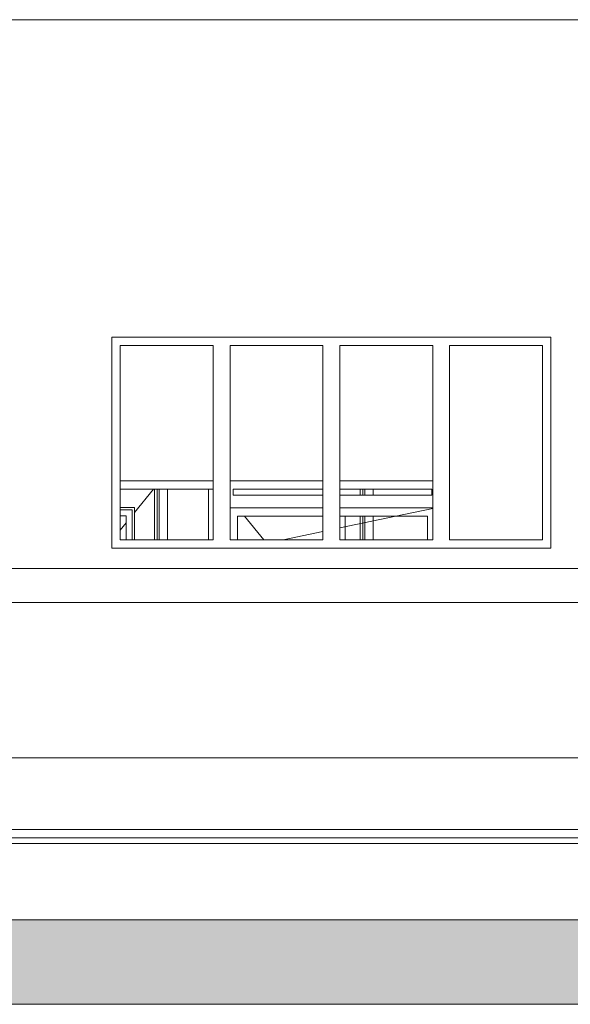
# Model space of a CAD drawing. Header units: millimetres. Extents: x 0 to 650, y -1 to 707.
# Tile 342 of 348: x 568 to 600, y 433 to 491. Entities that reach past the tile are written whole.
import ezdxf
from ezdxf.xclip import XClip

# ---------------------------------------------------------------- set-up
doc = ezdxf.new("R2010")
doc.units = ezdxf.units.MM
doc.header["$MEASUREMENT"] = 0
doc.header["$XCLIPFRAME"] = 0
doc.linetypes.add('Wipeout_Contour', pattern=[1000, 0, -1000])
for name, color, linetype in [('Desenho 2D - Geral.2D', 7, 'Continuous'), ('Laje.ARQ', 7, 'Continuous'), ('Parede.ARQ', 7, 'Continuous')]:
    doc.layers.add(name, color=color, linetype=linetype)

# ---------------------------------------------------------------- blocks, each defined once
blk = doc.blocks.new('Desenho_5_5', base_point=(26.093, 442.806))
at = {"layer": 'Parede.ARQ', "color": 8, "linetype": 'Continuous', "lineweight": 0}
blk.add_line((548.119, 491.106), (624.119, 491.106), dxfattribs=at)
at = {"color": 254, "linetype": 'Wipeout_Contour', "lineweight": 0, "ltscale": 2955.611654}
blk.add_wipeout([(573.619, 471.806), (573.119, 471.806), (573.119, 460.306), (573.619, 460.306)], dxfattribs=at).dxf.layer = 'Parede.ARQ'
at = {"color": 254, "linetype": 'Wipeout_Contour', "lineweight": 0, "ltscale": 3035.444753}
blk.add_wipeout([(598.619, 460.306), (599.119, 460.306), (599.119, 471.806), (598.619, 471.806)], dxfattribs=at).dxf.layer = 'Parede.ARQ'
at = {"color": 254, "linetype": 'Wipeout_Contour', "lineweight": 0, "ltscale": 2942.660859}
blk.add_wipeout([(548.119, 442.656), (622.619, 442.656), (622.619, 447.406), (548.119, 447.406)], dxfattribs=at).dxf.layer = 'Parede.ARQ'
at = {"layer": 'Desenho 2D - Geral.2D', "color": 7, "linetype": 'Continuous', "lineweight": 0}
blk.add_line((360.064, 443.153), (639.463, 443.153), dxfattribs=at)
at = {"color": 254, "linetype": 'Wipeout_Contour', "lineweight": 0, "ltscale": 2956.346848}
blk.add_wipeout([(546.619, 442.656), (546.619, 437.806), (639.463, 437.806), (639.463, 442.656)], dxfattribs=at).dxf.layer = 'Laje.ARQ'
at = {"color": 254, "linetype": 'Wipeout_Contour', "lineweight": 0, "ltscale": 9027.435738}
blk.add_wipeout([(598.619, 471.806), (599.119, 471.806), (599.119, 472.306), (573.119, 472.306), (573.119, 471.806), (573.619, 471.806), (579.119, 471.806), (580.119, 471.806), (585.619, 471.806), (586.619, 471.806), (592.119, 471.806), (593.119, 471.806)], dxfattribs=at).dxf.layer = 'Parede.ARQ'
at = {"color": 254, "linetype": 'Wipeout_Contour', "lineweight": 0, "ltscale": 8945.277199}
blk.add_wipeout([(593.119, 460.306), (592.119, 460.306), (586.619, 460.306), (585.619, 460.306), (580.119, 460.306), (579.119, 460.306), (573.619, 460.306), (573.119, 460.306), (573.119, 459.806), (599.119, 459.806), (599.119, 460.306), (598.619, 460.306)], dxfattribs=at).dxf.layer = 'Parede.ARQ'
at = {"color": 254, "linetype": 'Wipeout_Contour', "lineweight": 0, "ltscale": 2959.785647}
blk.add_wipeout([(546.619, 447.406), (624.119, 447.406), (624.119, 456.606), (546.619, 456.606)], dxfattribs=at).dxf.layer = 'Parede.ARQ'
at = {"layer": 'Desenho 2D - Geral.2D', "color": 7, "linetype": 'Continuous', "lineweight": 0}
blk.add_line((360.064, 442.318), (639.463, 442.318), dxfattribs=at)
at = {"layer": 'Laje.ARQ', "color": 83, "linetype": 'Continuous', "lineweight": 0}
blk.add_line((546.619, 442.656), (639.463, 442.656), dxfattribs=at)
at = {"layer": 'Parede.ARQ', "color": 8, "linetype": 'Continuous', "lineweight": 0}
for p, q in [((573.119, 472.306), (599.119, 472.306)), ((573.119, 459.806), (573.119, 472.306)), ((599.119, 472.306), (599.119, 459.806)), ((599.119, 459.806), (573.119, 459.806)), ((624.119, 447.406), (546.619, 447.406))]:
    blk.add_line(p, q, dxfattribs=at)
at = {"color": 254, "linetype": 'Wipeout_Contour', "lineweight": 0, "ltscale": 2914.310843}
blk.add_wipeout([(527.113, 437.806), (527.113, 432.806), (639.463, 432.806), (639.463, 437.806)], dxfattribs=at).dxf.layer = 'Laje.ARQ'
at = {"color": 254, "linetype": 'Wipeout_Contour', "lineweight": 0, "ltscale": 2975.053134}
blk.add_wipeout([(580.119, 460.306), (580.119, 471.806), (579.119, 471.806), (579.119, 460.306)], dxfattribs=at).dxf.layer = 'Parede.ARQ'
at = {"color": 254, "linetype": 'Wipeout_Contour', "lineweight": 0, "ltscale": 2995.359885}
blk.add_wipeout([(586.619, 460.306), (586.619, 471.806), (585.619, 471.806), (585.619, 460.306)], dxfattribs=at).dxf.layer = 'Parede.ARQ'
at = {"color": 254, "linetype": 'Wipeout_Contour', "lineweight": 0, "ltscale": 3015.75405}
blk.add_wipeout([(593.119, 460.306), (593.119, 471.806), (592.119, 471.806), (592.119, 460.306)], dxfattribs=at).dxf.layer = 'Parede.ARQ'
at = {"color": 254, "linetype": 'Wipeout_Contour', "lineweight": 0, "ltscale": 2973.515842}
blk.add_wipeout([(546.619, 456.606), (624.119, 456.606), (624.119, 458.606), (546.619, 458.606)], dxfattribs=at).dxf.layer = 'Parede.ARQ'
at = {"layer": 'Laje.ARQ', "linetype": 'Continuous', "lineweight": 0}
h = blk.add_hatch(dxfattribs=at)
h.set_pattern_fill('Concreto_Celular_0005', color=83, style=0, pattern_type=2)
h.set_pattern_definition([(0, (26.093, 442.806), (0, 7.79423), [0.4875, -4.0125]), (0, (28.343, 446.703), (0, 7.79423), [0.4875, -4.0125]), (60, (26.093, 442.806), (-6.75, 3.89711), [0.4875, -4.0125]), (60, (30.593, 442.806), (-6.75, 3.89711), [0.4875, -4.0125]), (120, (26.58, 442.806), (6.75, 3.89711), [0.4875, -4.0125]), (120, (31.08, 442.806), (6.75, 3.89711), [0.4875, -4.0125]), (0, (26.0927, 443.5559), (0, 1.5), [0, -1.5, 0, -2.25]), (45, (26.8427, 443.5559), (-1.06066, 1.06066), [0, -1.125, 0, -1.875])])
h.paths.add_polyline_path([(527.113, 437.806), (527.113, 432.806), (639.463, 432.806), (639.463, 437.806)])
at = {"layer": 'Laje.ARQ', "color": 7, "linetype": 'Continuous', "lineweight": 0}
for p, q in [((639.463, 437.806), (527.113, 437.806)), ((639.463, 432.806), (527.113, 432.806))]:
    blk.add_line(p, q, dxfattribs=at)
at = {"layer": 'Parede.ARQ', "color": 8, "linetype": 'Continuous', "lineweight": 0}
for p, q in [((624.119, 458.606), (546.619, 458.606)), ((624.119, 456.606), (546.619, 456.606))]:
    blk.add_line(p, q, dxfattribs=at)
at = {"color": 254, "linetype": 'Wipeout_Contour', "lineweight": 0, "ltscale": 2964.937932}
blk.add_wipeout([(573.619, 460.306), (579.119, 460.306), (579.119, 471.806), (573.619, 471.806)], dxfattribs=at).dxf.layer = 'Parede.ARQ'
at = {"color": 254, "linetype": 'Wipeout_Contour', "lineweight": 0, "ltscale": 2985.200172}
blk.add_wipeout([(580.119, 460.306), (585.619, 460.306), (585.619, 471.806), (580.119, 471.806)], dxfattribs=at).dxf.layer = 'Parede.ARQ'
at = {"color": 254, "linetype": 'Wipeout_Contour', "lineweight": 0, "ltscale": 3005.550726}
blk.add_wipeout([(586.619, 460.306), (592.119, 460.306), (592.119, 471.806), (586.619, 471.806)], dxfattribs=at).dxf.layer = 'Parede.ARQ'
at = {"color": 254, "linetype": 'Wipeout_Contour', "lineweight": 0, "ltscale": 3025.987812}
blk.add_wipeout([(593.119, 460.306), (598.619, 460.306), (598.619, 471.806), (593.119, 471.806)], dxfattribs=at).dxf.layer = 'Parede.ARQ'
at = {"layer": 'Parede.ARQ', "color": 7, "linetype": 'Continuous', "lineweight": 0}
for p, q in [((573.619, 460.306), (573.619, 471.806)), ((573.619, 471.806), (579.119, 471.806)), ((579.119, 471.806), (579.119, 460.306)), ((580.119, 460.306), (580.119, 471.806)), ((580.119, 471.806), (585.619, 471.806)), ((585.619, 471.806), (585.619, 460.306)), ((586.619, 460.306), (586.619, 471.806)), ((586.619, 471.806), (592.119, 471.806)), ((592.119, 471.806), (592.119, 460.306)), ((593.119, 460.306), (593.119, 471.806)), ((593.119, 471.806), (598.619, 471.806)), ((598.619, 471.806), (598.619, 460.306)), ((579.119, 463.306), (573.619, 463.306)), ((575.587, 463.306), (574.467, 461.93)), ((575.647, 463.306), (575.647, 460.306)), ((575.797, 463.306), (575.797, 460.306)), ((575.917, 463.306), (575.917, 460.306)), ((576.417, 460.306), (576.417, 463.306)), ((578.849, 460.306), (578.849, 463.306)), ((580.306, 463.306), (580.306, 462.956)), ((585.619, 463.306), (580.306, 463.306)), ((580.306, 462.956), (585.619, 462.956)), ((592.056, 463.306), (586.619, 463.306)), ((586.619, 462.956), (592.056, 462.956)), ((587.819, 462.956), (587.819, 463.306)), ((587.969, 462.956), (587.969, 463.306)), ((588.089, 462.956), (588.089, 463.306)), ((588.589, 463.306), (588.589, 462.956)), ((592.056, 462.956), (592.056, 463.306)), ((573.619, 462.226), (574.467, 462.226)), ((574.317, 462.076), (573.619, 462.076)), ((574.317, 460.306), (574.317, 462.076)), ((574.467, 462.226), (574.467, 460.306)), ((580.119, 462.206), (585.619, 462.206)), ((586.619, 462.206), (592.119, 462.206)), ((592.119, 462.167), (589.927, 461.706)), ((573.967, 461.726), (573.619, 461.726)), ((573.967, 461.316), (573.619, 460.89)), ((573.967, 460.306), (573.967, 461.726)), ((580.556, 461.706), (580.556, 460.306)), ((585.619, 461.706), (580.556, 461.706)), ((580.981, 461.706), (582.122, 460.306)), ((591.806, 461.706), (586.619, 461.706)), ((589.927, 461.706), (586.619, 461.011)), ((586.939, 461.706), (586.939, 460.306)), ((587.819, 460.306), (587.819, 461.706)), ((587.969, 460.306), (587.969, 461.706)), ((588.089, 460.306), (588.089, 461.706)), ((588.589, 461.706), (588.589, 460.306)), ((591.806, 460.306), (591.806, 461.706)), ((585.619, 460.8), (583.267, 460.306)), ((579.119, 460.306), (573.619, 460.306)), ((585.619, 460.306), (580.119, 460.306)), ((592.119, 460.306), (586.619, 460.306)), ((598.619, 460.306), (593.119, 460.306))]:
    blk.add_line(p, q, dxfattribs=at)
at = {"layer": 'Parede.ARQ', "color": 8, "linetype": 'Continuous', "lineweight": 0}
for p, q in [((573.619, 463.806), (579.119, 463.806)), ((580.119, 463.806), (585.619, 463.806)), ((586.619, 463.806), (592.119, 463.806))]:
    blk.add_line(p, q, dxfattribs=at)

msp = doc.modelspace()

# ---------------------------------------------------------------- block references
at = {"color": 7, "linetype": 'Continuous', "lineweight": 0}
ref = msp.add_blockref('Desenho_5_5', (26.093, 442.806), dxfattribs=at)
XClip(ref).set_block_clipping_path([(360.0636904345, 428.2751855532), (639.463055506, 506.7925253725)])

doc.saveas('drawing.dxf')
